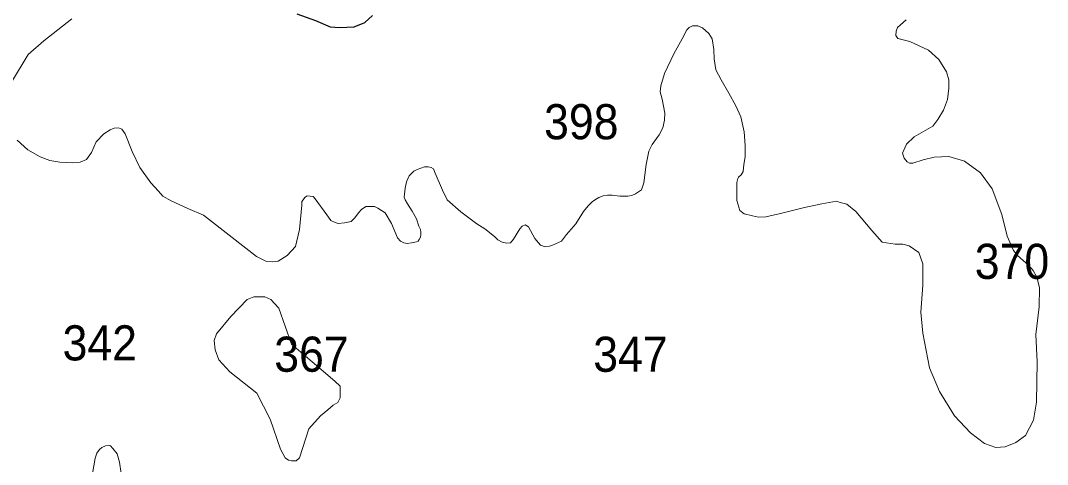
# Model space of a CAD drawing. Extents: x 445.4 to 500, y 8728.7 to 8784.
# Drawn here: x 474.827 to 479.505, y 8758.07 to 8760.093 of the extents above; entities that cross this region are included whole.
import ezdxf

# ---------------------------------------------------------------- set-up
doc = ezdxf.new("R2010")
doc.units = 0
doc.header["$LTSCALE"] = 0.064
doc.layers.add('1', color=7, linetype='Continuous', lineweight=25)
doc.layers.add('2', color=7, linetype='Continuous', lineweight=13)
doc.layers.add('21', color=7, linetype='Continuous')

msp = doc.modelspace()

# ---------------------------------------------------------------- linework, layer by layer
at = {"layer": '1'}
msp.add_lwpolyline([(476.085, 8760.1226), (476.1703, 8760.0926), (476.2372, 8760.0642), (476.279, 8760.0608), (476.3459, 8760.0642), (476.3944, 8760.0842), (476.4295, 8760.116)], dxfattribs=at)
at = {"layer": '2'}
for points in [[(475.0604, 8760.1004), (474.933, 8759.9998), (474.8612, 8759.9374), (474.7848, 8759.8125)], [(477.1948, 8759.0687), (477.2168, 8759.0618), (477.2365, 8759.0653), (477.2504, 8759.0699), (477.2909, 8759.0872), (477.3141, 8759.1173), (477.3558, 8759.1659), (477.3911, 8759.2221), (477.412, 8759.2487), (477.4305, 8759.2661), (477.4467, 8759.2776), (477.4606, 8759.2869), (477.4803, 8759.2938), (477.5011, 8759.2973), (477.522, 8759.2973), (477.5567, 8759.2927), (477.5926, 8759.2927), (477.6111, 8759.2961), (477.6285, 8759.3031), (477.6563, 8759.3216), (477.6667, 8759.3528), (477.6771, 8759.4361), (477.6892, 8759.4971), (477.7042, 8759.5283), (477.7366, 8759.5722), (477.7528, 8759.6035), (477.761, 8759.6382), (477.7621, 8759.6705), (477.7494, 8759.7342), (477.7413, 8759.7677), (477.7436, 8759.7955), (477.7598, 8759.851), (477.8028, 8759.9409), (477.841, 8760.0091), (477.8618, 8760.0507), (477.8734, 8760.0611), (477.8885, 8760.0692), (477.8954, 8760.0692), (477.9116, 8760.0692), (477.9336, 8760.0588), (477.9626, 8760.0334), (477.9776, 8760.0091), (477.9857, 8759.9605), (477.9869, 8759.9177), (477.9938, 8759.868), (478.0185, 8759.8223), (478.0533, 8759.761), (478.0857, 8759.7043), (478.1088, 8759.6534), (478.1239, 8759.5852), (478.1285, 8759.5239), (478.1274, 8759.4722), (478.1216, 8759.4375), (478.1193, 8759.4051), (478.1089, 8759.3901), (478.0973, 8759.3797), (478.0938, 8759.3727), (478.0903, 8759.3554), (478.0892, 8759.3265), (478.0892, 8759.2733), (478.1031, 8759.2275), (478.1226, 8759.2115), (478.161, 8759.2023), (478.1884, 8759.1969), (478.2213, 8759.1987), (478.2889, 8759.2133), (478.3985, 8759.2407), (478.4771, 8759.2571), (478.5447, 8759.2699), (478.5611, 8759.2644), (478.5904, 8759.2553), (478.6324, 8759.2224), (478.7055, 8759.1366), (478.7523, 8759.0829), (478.8108, 8759.0738), (478.8455, 8759.0738), (478.8747, 8759.0665), (478.9186, 8759.0355), (478.9369, 8758.9844), (478.9369, 8758.8877), (478.9277, 8758.7635), (478.9367, 8758.6691), (478.9677, 8758.5103), (479.0134, 8758.4027), (479.081, 8758.2913), (479.1541, 8758.2147), (479.2188, 8758.1664), (479.2699, 8758.1481), (479.312, 8758.1499), (479.3613, 8758.17), (479.4052, 8758.2029), (479.4417, 8758.2722), (479.4545, 8758.3544), (479.4582, 8758.5379), (479.4527, 8758.662), (479.4673, 8758.788), (479.4692, 8758.8767), (479.4564, 8758.9241), (479.44, 8758.9533), (479.4199, 8758.9771), (479.3687, 8759.0227)], [(479.3687, 8759.0227), (479.3504, 8759.0446), (479.3212, 8759.1103), (479.2974, 8759.2089), (479.2528, 8759.3254), (479.1998, 8759.3984), (479.1267, 8759.4513), (479.0554, 8759.4732), (478.9896, 8759.4695), (478.9385, 8759.4586), (478.891, 8759.4422), (478.8763, 8759.4422), (478.8654, 8759.4495), (478.8526, 8759.4659), (478.8453, 8759.4878), (478.8635, 8759.5298), (478.8983, 8759.5626), (478.9823, 8759.6119), (479.0061, 8759.6411), (479.0317, 8759.6849), (479.0492, 8759.7334), (479.0564, 8759.7843), (479.0562, 8759.8227), (479.0458, 8759.8584), (479.0099, 8759.9157), (478.9625, 8759.9572), (478.8783, 8759.9964), (478.8236, 8760.0107), (478.8141, 8760.0249), (478.8165, 8760.0439), (478.8212, 8760.0606), (478.8617, 8760.0962)], [(474.811, 8759.548), (474.8596, 8759.5029), (474.9164, 8759.4717), (474.9604, 8759.4555), (475.005, 8759.4479), (475.0629, 8759.4444), (475.0988, 8759.4479), (475.1266, 8759.4594), (475.1497, 8759.4918), (475.1717, 8759.5404), (475.2064, 8759.5763), (475.2342, 8759.5948), (475.2528, 8759.6029), (475.2724, 8759.604), (475.2887, 8759.5982), (475.3025, 8759.5763), (475.335, 8759.4953), (475.3697, 8759.4236), (475.4206, 8759.353), (475.4554, 8759.3149), (475.4751, 8759.2929), (475.5121, 8759.2709), (475.5893, 8759.2369), (475.6599, 8759.2057), (475.7907, 8759.1039), (475.9019, 8759.0172), (475.9443, 8758.9961), (475.9732, 8758.9938), (476.001, 8758.9961), (476.0415, 8759.0216), (476.0786, 8759.0632), (476.0971, 8759.1407), (476.1075, 8759.2517), (476.1075, 8759.2679), (476.1226, 8759.2887), (476.1318, 8759.2934), (476.1596, 8759.2911), (476.1689, 8759.2806), (476.2221, 8759.2078), (476.2407, 8759.1823), (476.2603, 8759.1731), (476.2731, 8759.1685), (476.302, 8759.1708), (476.3333, 8759.1766), (476.3495, 8759.1939), (476.3669, 8759.2159), (476.3796, 8759.2321), (476.4004, 8759.246), (476.4387, 8759.246), (476.4549, 8759.2379), (476.4873, 8759.217), (476.5162, 8759.1673), (476.5438, 8759.1024), (476.5577, 8759.0874), (476.5727, 8759.0805), (476.5878, 8759.077), (476.6074, 8759.0793), (476.6306, 8759.0839), (476.6375, 8759.0874), (476.6433, 8759.0944), (476.648, 8759.1059), (476.6503, 8759.1175), (476.6503, 8759.1279), (476.648, 8759.1406), (476.641, 8759.1557), (476.6306, 8759.1892), (476.6109, 8759.2239), (476.5901, 8759.2574), (476.5785, 8759.2759), (476.575, 8759.2875), (476.5785, 8759.3297), (476.5843, 8759.3575), (476.597, 8759.3852), (476.619, 8759.4061), (476.6341, 8759.4142), (476.6503, 8759.4199), (476.6665, 8759.4257), (476.6665, 8759.4257), (476.6838, 8759.4257), (476.6966, 8759.4234), (476.7082, 8759.4165), (476.7163, 8759.3968), (476.7487, 8759.3205), (476.7695, 8759.2765), (476.8332, 8759.221), (476.9061, 8759.1667), (476.9412, 8759.1439), (476.9852, 8759.1092), (477.0014, 8759.0942), (477.0211, 8759.0826), (477.0408, 8759.078), (477.0582, 8759.0803), (477.0721, 8759.0965), (477.101, 8759.1439), (477.1114, 8759.1555), (477.1253, 8759.1613), (477.1253, 8759.1613), (477.1404, 8759.1532), (477.1693, 8759.1), (477.1948, 8759.0687)], [(475.1496, 8758.0031), (475.1673, 8758.0988), (475.1746, 8758.1216), (475.187, 8758.1381), (475.1973, 8758.1474), (475.2139, 8758.1557), (475.2273, 8758.1588), (475.2367, 8758.1547), (475.247, 8758.1433), (475.2667, 8758.1185), (475.277, 8758.0813), (475.2853, 8758.0285)]]:
    msp.add_lwpolyline(points, dxfattribs=at)
msp.add_lwpolyline([(476.0613, 8758.6185), (476.0034, 8758.7816), (475.9665, 8758.821), (475.9402, 8758.8342), (475.8901, 8758.8342), (475.8585, 8758.821), (475.7848, 8758.7448), (475.719, 8758.6659), (475.7084, 8758.6343), (475.7137, 8758.5922), (475.7295, 8758.5475), (475.7795, 8758.4923), (475.9033, 8758.395), (475.9639, 8758.2766), (476.0113, 8758.1399), (476.0323, 8758.1004), (476.0481, 8758.0899), (476.0613, 8758.0873), (476.0824, 8758.0873), (476.0982, 8758.1004), (476.1403, 8758.2319), (476.193, 8758.2924), (476.2272, 8758.3187), (476.2509, 8758.3398), (476.272, 8758.3529), (476.2825, 8758.3739), (476.2825, 8758.3976), (476.2825, 8758.4265), (476.2588, 8758.4502), (476.1035, 8758.5817)], close=True, dxfattribs=at)

# ---------------------------------------------------------------- texts
at = {"layer": '21', "width": 0.95}
for s, p in [('398', (477.2117, 8759.5518)), ('370', (479.1739, 8758.9155)), ('342', (475.018, 8758.5442)), ('367', (475.9823, 8758.4926)), ('347', (477.4356, 8758.4924))]:
    msp.add_text(s, height=0.16, dxfattribs=at).set_placement(p)

doc.saveas('drawing.dxf')
